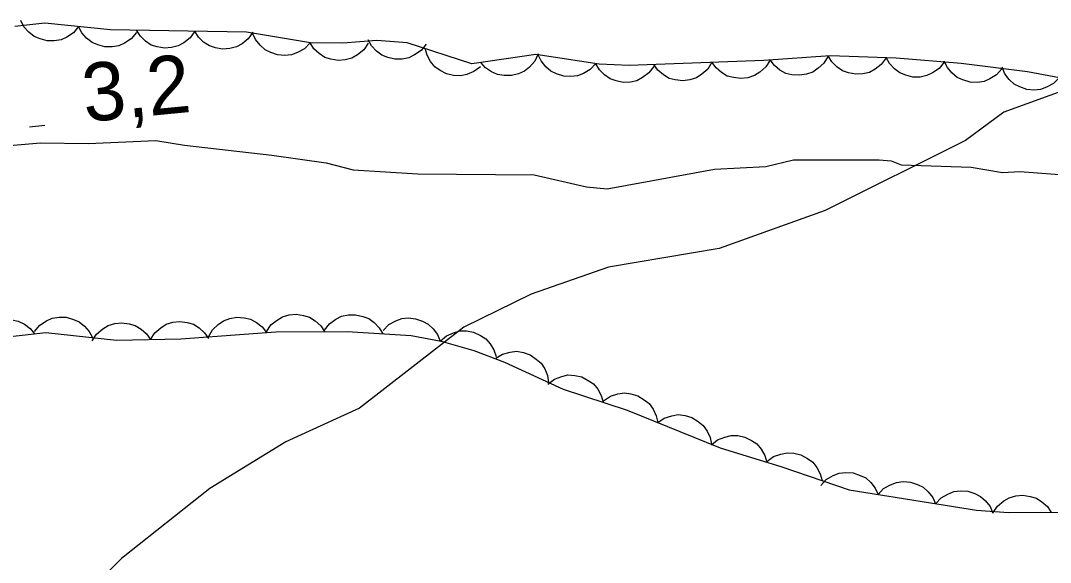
# Model space of a CAD drawing. Extents: x 336540 to 340074, y 5572036 to 5573747.
# Drawn here: x 337311.5 to 337364.7, y 5572614.2 to 5572642.2 of the extents above; entities that cross this region are included whole.
import ezdxf

# ---------------------------------------------------------------- set-up
doc = ezdxf.new("R2010")
doc.units = 0
for name, color, linetype in [('Niveau 2', 7, 'Continuous'), ('Niveau 22', 7, 'Continuous'), ('Niveau 3', 7, 'Continuous'), ('Niveau 44', 7, 'Continuous')]:
    doc.layers.add(name, color=color, linetype=linetype)

msp = doc.modelspace()

# ---------------------------------------------------------------- linework, layer by layer
at = {"layer": 'Niveau 2'}
msp.add_lwpolyline([(337369.41, 5572640.01), (337362.28, 5572637.44), (337360.31, 5572635.98), (337353.06, 5572632.37), (337347.59, 5572630.41), (337341.88, 5572629.44), (337337.89, 5572628.05), (337334.42, 5572626.34), (337329.03, 5572622.16), (337325.23, 5572620.43), (337321.31, 5572618.03), (337316.76, 5572614.42), (337313.7, 5572611.37), (337309.77, 5572608.79), (337307.68, 5572606.66), (337305.04, 5572605.34), (337301.7, 5572604.48), (337299.49, 5572604.37), (337296.94, 5572604.92), (337294.06, 5572604.77), (337287.42, 5572605.62), (337285.06, 5572605.49), (337280.08, 5572603.7)], dxfattribs=at)
at = {"layer": 'Niveau 22'}
for points in [[(337310.58, 5572635.69), (337312.57, 5572635.86), (337315.03, 5572635.82), (337318.53, 5572635.98), (337320.01, 5572635.73), (337324.51, 5572635.22), (337327.31, 5572634.82), (337328.7, 5572634.47), (337332.04, 5572634.25), (337338.04, 5572634.21), (337340.74, 5572633.58), (337341.81, 5572633.49), (337347.35, 5572634.5), (337350, 5572634.64), (337351.43, 5572634.97), (337355.85, 5572634.97)], [(337355.85, 5572634.97), (337356.47, 5572634.93), (337356.98, 5572634.72), (337360.59, 5572634.6), (337362.21, 5572634.33), (337363.1, 5572634.38), (337365.85, 5572634.17)]]:
    msp.add_lwpolyline(points, dxfattribs=at)
at = {"layer": 'Niveau 3'}
msp.add_line((337312, 5572636.68), (337312.8, 5572636.76), dxfattribs=at)
at = {"layer": 'Niveau 44'}
for points in [[(337365.16, 5572639.21), (337363.51, 5572639.51), (337360.08, 5572639.95), (337356.73, 5572640.22), (337353.32, 5572640.34), (337349.89, 5572640.11), (337342.95, 5572639.85), (337341.4, 5572639.92), (337338.13, 5572640.42), (337334.83, 5572639.93), (337331.49, 5572641.02), (337329.93, 5572641.14), (337328.18, 5572641), (337326.5, 5572641.01), (337323.2, 5572641.57), (337316.19, 5572641.68), (337312.79, 5572642.03), (337311.24, 5572641.85)], [(337314.54, 5572641.85), (337314.27, 5572641.53), (337313.93, 5572641.31), (337313.63, 5572641.17), (337313.28, 5572641.11), (337312.91, 5572641.12), (337312.55, 5572641.22), (337312.24, 5572641.34), (337311.97, 5572641.56), (337311.72, 5572641.84), (337311.55, 5572642.16)], [(337317.52, 5572641.54), (337317.25, 5572641.22), (337316.91, 5572641), (337316.62, 5572640.86), (337316.27, 5572640.8), (337315.9, 5572640.81), (337315.53, 5572640.91), (337315.23, 5572641.03), (337314.95, 5572641.25), (337314.71, 5572641.53), (337314.54, 5572641.85)], [(337320.53, 5572641.61), (337320.29, 5572641.27), (337319.97, 5572641.02), (337319.68, 5572640.85), (337319.34, 5572640.77), (337318.97, 5572640.74), (337318.6, 5572640.81), (337318.29, 5572640.9), (337317.99, 5572641.1), (337317.73, 5572641.36), (337317.53, 5572641.66)], [(337323.53, 5572641.56), (337323.29, 5572641.22), (337322.97, 5572640.97), (337322.68, 5572640.8), (337322.34, 5572640.72), (337321.97, 5572640.69), (337321.6, 5572640.76), (337321.29, 5572640.86), (337320.99, 5572641.05), (337320.73, 5572641.31), (337320.53, 5572641.61)], [(337326.48, 5572641.01), (337326.19, 5572640.71), (337325.84, 5572640.51), (337325.53, 5572640.39), (337325.18, 5572640.36), (337324.81, 5572640.39), (337324.45, 5572640.51), (337324.16, 5572640.65), (337323.9, 5572640.89), (337323.67, 5572641.19), (337323.52, 5572641.52)], [(337329.48, 5572640.99), (337329.25, 5572640.65), (337328.93, 5572640.39), (337328.64, 5572640.22), (337328.3, 5572640.14), (337327.94, 5572640.11), (337327.56, 5572640.17), (337327.24, 5572640.26), (337326.95, 5572640.46), (337326.68, 5572640.71), (337326.48, 5572641.01)], [(337332.47, 5572640.94), (337332.21, 5572640.62), (337331.87, 5572640.39), (337331.58, 5572640.24), (337331.23, 5572640.17), (337330.86, 5572640.17), (337330.49, 5572640.26), (337330.19, 5572640.37), (337329.91, 5572640.59), (337329.66, 5572640.86), (337329.48, 5572641.17)], [(337335.27, 5572639.78), (337334.94, 5572639.53), (337334.57, 5572639.38), (337334.24, 5572639.31), (337333.89, 5572639.33), (337333.53, 5572639.41), (337333.19, 5572639.59), (337332.92, 5572639.77), (337332.7, 5572640.05), (337332.52, 5572640.37), (337332.42, 5572640.72)], [(337338.26, 5572640.44), (337338.08, 5572640.06), (337337.8, 5572639.76), (337337.55, 5572639.55), (337337.23, 5572639.41), (337336.87, 5572639.33), (337336.49, 5572639.33), (337336.16, 5572639.38), (337335.84, 5572639.52), (337335.54, 5572639.73), (337335.29, 5572640)], [(337341.23, 5572639.95), (337340.94, 5572639.64), (337340.59, 5572639.43), (337340.29, 5572639.31), (337339.94, 5572639.27), (337339.57, 5572639.29), (337339.2, 5572639.41), (337338.91, 5572639.55), (337338.65, 5572639.78), (337338.41, 5572640.08), (337338.26, 5572640.4)], [(337344.22, 5572639.79), (337343.97, 5572639.46), (337343.64, 5572639.22), (337343.35, 5572639.06), (337343.01, 5572638.98), (337342.64, 5572638.97), (337342.27, 5572639.05), (337341.96, 5572639.15), (337341.67, 5572639.36), (337341.41, 5572639.62), (337341.22, 5572639.93)], [(337347.22, 5572640.01), (337347, 5572639.66), (337346.69, 5572639.39), (337346.42, 5572639.21), (337346.08, 5572639.1), (337345.71, 5572639.06), (337345.33, 5572639.11), (337345.02, 5572639.18), (337344.72, 5572639.37), (337344.43, 5572639.61), (337344.22, 5572639.9)], [(337350.22, 5572640.12), (337350, 5572639.77), (337349.69, 5572639.5), (337349.41, 5572639.32), (337349.08, 5572639.21), (337348.71, 5572639.17), (337348.33, 5572639.22), (337348.01, 5572639.3), (337347.71, 5572639.48), (337347.43, 5572639.72), (337347.22, 5572640.01)], [(337353.21, 5572640.33), (337353, 5572639.97), (337352.7, 5572639.7), (337352.43, 5572639.5), (337352.1, 5572639.39), (337351.73, 5572639.34), (337351.35, 5572639.37), (337351.03, 5572639.44), (337350.73, 5572639.61), (337350.44, 5572639.85), (337350.22, 5572640.13)], [(337356.21, 5572640.24), (337355.96, 5572639.9), (337355.64, 5572639.66), (337355.35, 5572639.49), (337355.01, 5572639.42), (337354.64, 5572639.4), (337354.26, 5572639.47), (337353.95, 5572639.57), (337353.66, 5572639.78), (337353.4, 5572640.04), (337353.21, 5572640.34)], [(337359.2, 5572640.02), (337358.94, 5572639.69), (337358.6, 5572639.47), (337358.31, 5572639.32), (337357.96, 5572639.25), (337357.59, 5572639.25), (337357.22, 5572639.35), (337356.91, 5572639.46), (337356.64, 5572639.68), (337356.39, 5572639.95), (337356.21, 5572640.26)], [(337362.18, 5572639.68), (337361.9, 5572639.37), (337361.56, 5572639.15), (337361.26, 5572639.02), (337360.91, 5572638.97), (337360.54, 5572638.99), (337360.17, 5572639.1), (337359.87, 5572639.23), (337359.6, 5572639.46), (337359.37, 5572639.74), (337359.2, 5572640.06)], [(337365.14, 5572639.21), (337364.85, 5572638.91), (337364.49, 5572638.72), (337364.18, 5572638.6), (337363.83, 5572638.57), (337363.47, 5572638.61), (337363.11, 5572638.74), (337362.81, 5572638.88), (337362.56, 5572639.12), (337362.34, 5572639.42), (337362.19, 5572639.75)], [(337309.29, 5572625.68), (337309.48, 5572626.05), (337309.77, 5572626.34), (337310.03, 5572626.54), (337310.36, 5572626.67), (337310.72, 5572626.74), (337311.1, 5572626.72), (337311.42, 5572626.66), (337311.74, 5572626.5), (337312.04, 5572626.28), (337312.27, 5572626.01)], [(337312.27, 5572626.13), (337312.54, 5572626.45), (337312.88, 5572626.67), (337313.18, 5572626.81), (337313.53, 5572626.86), (337313.9, 5572626.86), (337314.27, 5572626.75), (337314.57, 5572626.63), (337314.84, 5572626.4), (337315.08, 5572626.12), (337315.25, 5572625.81)], [(337315.24, 5572625.64), (337315.47, 5572625.99), (337315.78, 5572626.26), (337316.06, 5572626.43), (337316.4, 5572626.53), (337316.77, 5572626.57), (337317.14, 5572626.52), (337317.46, 5572626.43), (337317.76, 5572626.25), (337318.04, 5572626), (337318.24, 5572625.71)], [(337318.24, 5572625.71), (337318.47, 5572626.06), (337318.78, 5572626.32), (337319.06, 5572626.5), (337319.4, 5572626.6), (337319.76, 5572626.64), (337320.14, 5572626.58), (337320.46, 5572626.5), (337320.76, 5572626.31), (337321.03, 5572626.06), (337321.24, 5572625.77)], [(337321.24, 5572625.85), (337321.45, 5572626.21), (337321.74, 5572626.49), (337322.01, 5572626.68), (337322.34, 5572626.8), (337322.71, 5572626.86), (337323.09, 5572626.82), (337323.41, 5572626.76), (337323.72, 5572626.59), (337324.01, 5572626.36), (337324.23, 5572626.07)], [(337324.23, 5572626.11), (337324.46, 5572626.46), (337324.78, 5572626.71), (337325.06, 5572626.88), (337325.4, 5572626.98), (337325.77, 5572627.01), (337326.15, 5572626.95), (337326.46, 5572626.86), (337326.75, 5572626.67), (337327.03, 5572626.41), (337327.23, 5572626.12)], [(337327.23, 5572626.19), (337327.49, 5572626.52), (337327.82, 5572626.76), (337328.11, 5572626.91), (337328.46, 5572626.98), (337328.83, 5572626.99), (337329.2, 5572626.9), (337329.51, 5572626.8), (337329.79, 5572626.58), (337330.04, 5572626.31), (337330.23, 5572626)], [(337330.25, 5572626.18), (337330.54, 5572626.48), (337330.9, 5572626.67), (337331.21, 5572626.79), (337331.56, 5572626.82), (337331.93, 5572626.78), (337332.29, 5572626.65), (337332.58, 5572626.5), (337332.83, 5572626.26), (337333.05, 5572625.96), (337333.2, 5572625.63)], [(337309.48, 5572625.7), (337312.84, 5572626.07), (337316.5, 5572625.67), (337319.81, 5572625.74), (337324.71, 5572626.11), (337328.4, 5572626.12), (337331.7, 5572625.91), (337333.24, 5572625.62), (337334.93, 5572625.15), (337336.51, 5572624.54), (337339.55, 5572623.15), (337342.85, 5572622.06), (337347.64, 5572620.13), (337350.83, 5572619.15), (337354.3, 5572617.95), (337360.87, 5572616.9), (337362.52, 5572616.78), (337372.76, 5572616.83)], [(337333.2, 5572625.63), (337333.52, 5572625.9), (337333.89, 5572626.06), (337334.21, 5572626.15), (337334.56, 5572626.15), (337334.92, 5572626.08), (337335.27, 5572625.92), (337335.55, 5572625.75), (337335.78, 5572625.48), (337335.97, 5572625.17), (337336.09, 5572624.83)], [(337336.06, 5572624.74), (337336.42, 5572624.96), (337336.81, 5572625.06), (337337.14, 5572625.1), (337337.49, 5572625.04), (337337.84, 5572624.92), (337338.15, 5572624.7), (337338.4, 5572624.49), (337338.59, 5572624.19), (337338.73, 5572623.85), (337338.79, 5572623.5)], [(337338.76, 5572623.41), (337339.09, 5572623.67), (337339.47, 5572623.81), (337339.79, 5572623.89), (337340.14, 5572623.86), (337340.5, 5572623.78), (337340.84, 5572623.6), (337341.11, 5572623.42), (337341.33, 5572623.14), (337341.51, 5572622.82), (337341.61, 5572622.47)], [(337341.63, 5572622.55), (337341.98, 5572622.78), (337342.37, 5572622.9), (337342.7, 5572622.96), (337343.04, 5572622.91), (337343.4, 5572622.81), (337343.72, 5572622.6), (337343.98, 5572622.41), (337344.18, 5572622.12), (337344.34, 5572621.78), (337344.42, 5572621.43)], [(337344.42, 5572621.43), (337344.76, 5572621.66), (337345.15, 5572621.78), (337345.48, 5572621.84), (337345.83, 5572621.79), (337346.18, 5572621.68), (337346.51, 5572621.48), (337346.77, 5572621.28), (337346.97, 5572620.99), (337347.12, 5572620.66), (337347.2, 5572620.31)], [(337347.19, 5572620.27), (337347.51, 5572620.53), (337347.89, 5572620.68), (337348.21, 5572620.76), (337348.56, 5572620.75), (337348.92, 5572620.67), (337349.26, 5572620.5), (337349.54, 5572620.33), (337349.76, 5572620.05), (337349.95, 5572619.73), (337350.05, 5572619.39)], [(337350.06, 5572619.42), (337350.4, 5572619.67), (337350.78, 5572619.8), (337351.1, 5572619.87), (337351.45, 5572619.85), (337351.81, 5572619.76), (337352.15, 5572619.57), (337352.42, 5572619.39), (337352.63, 5572619.11), (337352.8, 5572618.78), (337352.9, 5572618.43)], [(337352.84, 5572618.18), (337353.12, 5572618.49), (337353.47, 5572618.69), (337353.78, 5572618.82), (337354.13, 5572618.85), (337354.5, 5572618.83), (337354.86, 5572618.7), (337355.16, 5572618.57), (337355.42, 5572618.33), (337355.65, 5572618.04), (337355.8, 5572617.71)], [(337355.8, 5572617.71), (337356.08, 5572618.02), (337356.44, 5572618.22), (337356.74, 5572618.34), (337357.09, 5572618.38), (337357.46, 5572618.35), (337357.82, 5572618.23), (337358.12, 5572618.09), (337358.38, 5572617.86), (337358.61, 5572617.56), (337358.76, 5572617.24)], [(337358.76, 5572617.24), (337359.05, 5572617.54), (337359.4, 5572617.74), (337359.7, 5572617.87), (337360.05, 5572617.91), (337360.42, 5572617.88), (337360.79, 5572617.76), (337361.08, 5572617.62), (337361.34, 5572617.38), (337361.57, 5572617.09), (337361.72, 5572616.76)], [(337361.73, 5572616.78), (337361.96, 5572617.12), (337362.28, 5572617.38), (337362.56, 5572617.55), (337362.9, 5572617.65), (337363.26, 5572617.68), (337363.64, 5572617.62), (337363.96, 5572617.53), (337364.25, 5572617.34), (337364.53, 5572617.09), (337364.73, 5572616.79)]]:
    msp.add_lwpolyline(points, dxfattribs=at)

# ---------------------------------------------------------------- texts
at = {"layer": 'Niveau 3'}
msp.add_text('3,2    ', height=3, rotation=5.5424, dxfattribs=at).set_placement((337314.87, 5572636.92))

doc.saveas('drawing.dxf')
